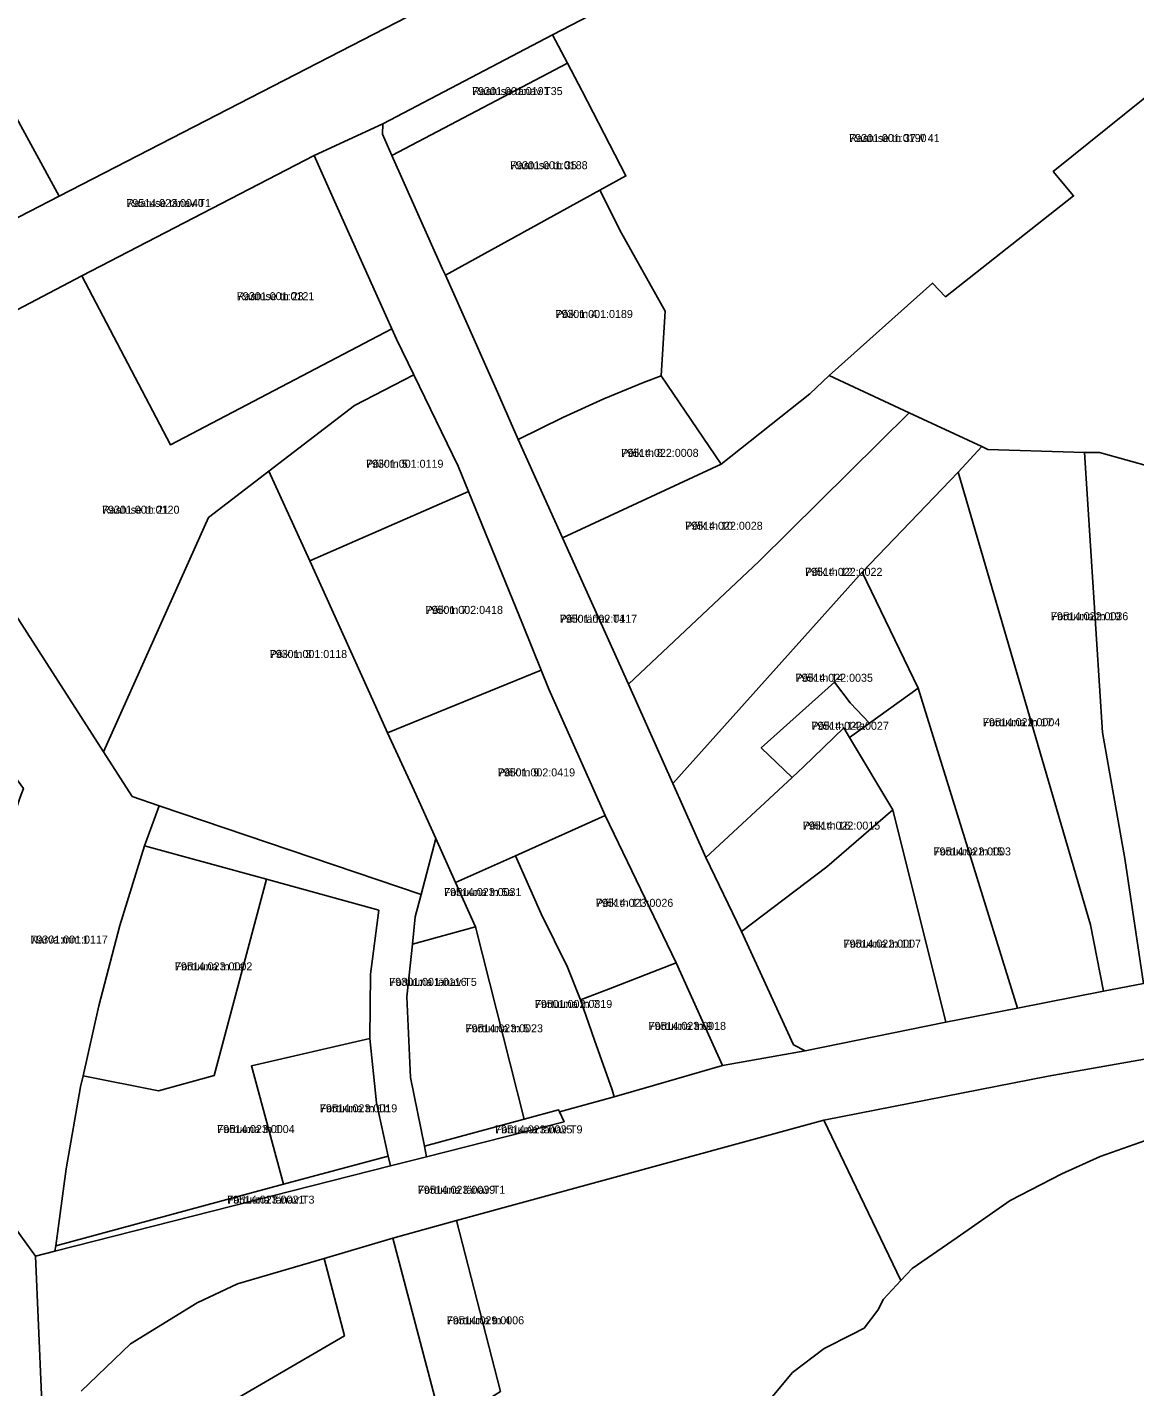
# Model space of a CAD drawing. Extents: x 643847 to 663718, y 6468443 to 6482775.
# Drawn here: x 659712.5 to 659919.9, y 6474325.6 to 6474580.3 of the extents above; entities that cross this region are included whole.
import ezdxf

# ---------------------------------------------------------------- set-up
doc = ezdxf.new("R2010")
doc.units = 0
for name, color, linetype in [('L_AADRESS', 7, 'Continuous'), ('PIIR', 7, 'Continuous'), ('TUNNUS', 7, 'Continuous')]:
    doc.layers.add(name, color=color, linetype=linetype)

msp = doc.modelspace()

# ---------------------------------------------------------------- linework, layer by layer
at = {"layer": 'PIIR'}
for points in [[(659718.45, 6474548.68), (659708.61, 6474566.81), (659691.61, 6474583.62), (659722.86, 6474600.49), (659761.01, 6474621.91), (659780.82, 6474642.9), (659791.31, 6474653.93), (659823.81, 6474671.64), (659868, 6474625.76)], [(659641.56, 6474491.04), (659637.8, 6474489.04), (659632.8, 6474483.37), (659628.58, 6474477.08), (659628.84, 6474467.52), (659610.28, 6474491.76), (659664.93, 6474519.95), (659670.26, 6474522.7), (659669.8, 6474523.59), (659718.45, 6474548.68), (659868, 6474625.76), (659870.42, 6474609.56), (659849.08, 6474598.75), (659810.89, 6474578.93), (659779.09, 6474562.24), (659766.23, 6474556.27), (659722.73, 6474533.78), (659688.52, 6474515.84), (659655.57, 6474498.43)], [(659813.65, 6474573.61), (659810.89, 6474578.93), (659849.08, 6474598.75), (659870.42, 6474609.56), (659889.23, 6474619.16), (659931.66, 6474575.03), (659904.67, 6474553.29), (659908.47, 6474548.74), (659884.49, 6474529.83), (659882.01, 6474532.4), (659862.69, 6474515.1), (659859.04, 6474511.66), (659842.47, 6474498.47), (659831.19, 6474514.99), (659831.99, 6474527.13), (659823.8, 6474541.72), (659819.75, 6474549.8), (659824.61, 6474552.46), (659816.39, 6474568.35)], [(659669.8, 6474523.59), (659670.26, 6474522.7), (659664.93, 6474519.95), (659649.62, 6474545.13), (659641.59, 6474556.38), (659654, 6474568.93), (659635.2, 6474591.86), (659658.94, 6474615.9), (659691.61, 6474583.62), (659708.61, 6474566.81), (659718.45, 6474548.68)], [(659779, 6474560.29), (659779.09, 6474562.24), (659810.89, 6474578.93), (659813.65, 6474573.61), (659780.77, 6474556.32)], [(659790.26, 6474535.01), (659780.77, 6474556.32), (659813.65, 6474573.61), (659816.39, 6474568.35), (659824.61, 6474552.46), (659819.75, 6474549.8), (659790.82, 6474533.85)], [(659877.65, 6474508.1), (659862.69, 6474515.1), (659882.01, 6474532.4), (659884.49, 6474529.83), (659908.47, 6474548.74), (659904.67, 6474553.29), (659931.66, 6474575.03), (659980.74, 6474523.92), (659974.83, 6474517.67), (659973.38, 6474516.18), (659962.6, 6474505), (659961.24, 6474503.45), (659964.68, 6474500.06), (659965.87, 6474501.23), (659970.02, 6474495.95), (659958.93, 6474485.13), (659949.27, 6474489.52), (659939.02, 6474492.17), (659928.14, 6474496.52), (659913.3, 6474500.68), (659910.53, 6474500.66), (659892.43, 6474501.24), (659891.25, 6474501.79)], [(659780.76, 6474523.85), (659769.78, 6474548.32), (659766.23, 6474556.27), (659779.09, 6474562.24), (659779, 6474560.29), (659780.77, 6474556.32), (659790.26, 6474535.01), (659790.82, 6474533.85), (659793.6, 6474527.55), (659800.57, 6474511.96), (659804.46, 6474503.08), (659812.71, 6474484.67), (659825.07, 6474457.24), (659833.39, 6474438.66), (659839.56, 6474424.76), (659846.25, 6474410.89), (659855.98, 6474389.68), (659858.2, 6474388.55), (659842.68, 6474385.78), (659834.02, 6474405.02), (659820.73, 6474432.65), (659810.18, 6474456.28), (659808.76, 6474459.84), (659805.23, 6474468.55), (659795.13, 6474493.33), (659793.2, 6474498.08), (659784.86, 6474515.23), (659781.67, 6474521.89)], [(659739.29, 6474502.1), (659722.73, 6474533.78), (659766.23, 6474556.27), (659769.78, 6474548.32), (659780.76, 6474523.85)], [(659793.6, 6474527.55), (659790.82, 6474533.85), (659819.75, 6474549.8), (659823.8, 6474541.72), (659831.99, 6474527.13), (659831.19, 6474514.99), (659827.93, 6474513.77), (659820.45, 6474510.72), (659812.8, 6474507.18), (659804.46, 6474503.08), (659800.57, 6474511.96)], [(659709.05, 6474483.92), (659688.52, 6474515.84), (659722.73, 6474533.78), (659739.29, 6474502.1), (659780.76, 6474523.85), (659781.67, 6474521.89), (659784.86, 6474515.23), (659773.78, 6474509.45), (659757.73, 6474497.17), (659746.41, 6474488.49), (659726.75, 6474444.58), (659703.88, 6474480.1)], [(659773.78, 6474509.45), (659784.86, 6474515.23), (659793.2, 6474498.08), (659795.13, 6474493.33), (659765.4, 6474480.34), (659757.73, 6474497.17)], [(659804.46, 6474503.08), (659812.8, 6474507.18), (659820.45, 6474510.72), (659827.93, 6474513.77), (659831.19, 6474514.99), (659842.47, 6474498.47), (659812.71, 6474484.67)], [(659812.71, 6474484.67), (659842.47, 6474498.47), (659859.04, 6474511.66), (659862.69, 6474515.1), (659877.65, 6474508.1), (659849.57, 6474480.29), (659825.07, 6474457.24)], [(659825.07, 6474457.24), (659849.57, 6474480.29), (659877.65, 6474508.1), (659891.25, 6474501.79), (659886.87, 6474496.97), (659868.88, 6474478.25), (659833.39, 6474438.66)], [(659921.56, 6474401.18), (659914.06, 6474399.73), (659911.65, 6474412.13), (659886.87, 6474496.97), (659891.25, 6474501.79), (659892.43, 6474501.24), (659910.53, 6474500.66), (659913.86, 6474448.19), (659918.06, 6474424.57)], [(659921.56, 6474401.18), (659918.06, 6474424.57), (659913.86, 6474448.19), (659910.53, 6474500.66), (659913.3, 6474500.68), (659928.14, 6474496.52), (659929.68, 6474413.05), (659931.74, 6474402.98)], [(659789.03, 6474428.31), (659786.27, 6474417.85), (659737.18, 6474434.47), (659732.13, 6474436.2), (659726.75, 6474444.58), (659746.41, 6474488.49), (659757.73, 6474497.17), (659765.4, 6474480.34), (659777.22, 6474454.22), (659779.97, 6474448.11), (659784.93, 6474437.3)], [(659897.97, 6474396.54), (659879.37, 6474456.49), (659868.88, 6474478.25), (659886.87, 6474496.97), (659911.65, 6474412.13), (659914.06, 6474399.73)], [(659765.4, 6474480.34), (659795.13, 6474493.33), (659805.23, 6474468.55), (659808.76, 6474459.84), (659779.97, 6474448.11), (659777.22, 6474454.22)], [(659717.65, 6474351), (659714.05, 6474350.08), (659695.85, 6474375.17), (659699.49, 6474393.95), (659704.02, 6474412.53), (659709.39, 6474430.82), (659711.16, 6474436.05), (659711.77, 6474437.71), (659688.95, 6474469.1), (659703.88, 6474480.1), (659726.75, 6474444.58), (659732.13, 6474436.2), (659737.18, 6474434.47), (659734.44, 6474426.92), (659729.82, 6474412), (659725.87, 6474396.95), (659722.94, 6474383.87), (659722.44, 6474381.8), (659719.77, 6474366.43), (659717.81, 6474352)], [(659839.56, 6474424.76), (659833.39, 6474438.66), (659868.88, 6474478.25), (659879.37, 6474456.49), (659870.24, 6474449.96), (659866.62, 6474453.72), (659863.66, 6474457.6), (659849.95, 6474445.31), (659855.76, 6474439.77)], [(659779.97, 6474448.11), (659808.76, 6474459.84), (659810.18, 6474456.28), (659820.73, 6474432.65), (659803.94, 6474425.09), (659792.7, 6474420.07), (659789.03, 6474428.31), (659784.93, 6474437.3)], [(659866.5, 6474447.25), (659865.42, 6474449.08), (659857.87, 6474441.73), (659855.76, 6474439.77), (659849.95, 6474445.31), (659863.66, 6474457.6), (659866.62, 6474453.72), (659870.24, 6474449.96)], [(659884.51, 6474393.91), (659874.59, 6474433.72), (659866.5, 6474447.25), (659870.24, 6474449.96), (659879.37, 6474456.49), (659897.97, 6474396.54)], [(659839.56, 6474424.76), (659855.76, 6474439.77), (659857.87, 6474441.73), (659865.42, 6474449.08), (659866.5, 6474447.25), (659874.59, 6474433.72), (659862.23, 6474423), (659846.25, 6474410.89)], [(659787.29, 6474368.68), (659780.5, 6474366.96), (659780.07, 6474368.82), (659777.9, 6474378.79), (659776.67, 6474390.82), (659776.78, 6474402.88), (659778.31, 6474414.88), (659757.32, 6474420.68), (659734.44, 6474426.92), (659737.18, 6474434.47), (659786.27, 6474417.85), (659785.16, 6474413.64), (659784.64, 6474408.54), (659783.6, 6474398.63), (659784.29, 6474383.55), (659786.89, 6474370.66)], [(659858.2, 6474388.55), (659855.98, 6474389.68), (659846.25, 6474410.89), (659862.23, 6474423), (659874.59, 6474433.72), (659884.51, 6474393.91)], [(659820.73, 6474432.65), (659834.02, 6474405.02), (659821.34, 6474400.09), (659816.09, 6474398.08), (659813.66, 6474404.23), (659808.73, 6474414.18), (659803.94, 6474425.09)], [(659737.07, 6474381.04), (659722.94, 6474383.87), (659725.87, 6474396.95), (659729.82, 6474412), (659734.44, 6474426.92), (659757.32, 6474420.68), (659747.48, 6474383.9)], [(659796.44, 6474411.78), (659784.64, 6474408.54), (659785.16, 6474413.64), (659786.27, 6474417.85), (659789.03, 6474428.31), (659792.7, 6474420.07)], [(659811.99, 6474377.46), (659805.54, 6474375.76), (659796.44, 6474411.78), (659792.7, 6474420.07), (659803.94, 6474425.09), (659808.73, 6474414.18), (659813.66, 6474404.23), (659816.09, 6474398.08), (659818.7, 6474390.53), (659822.02, 6474381.21), (659822.41, 6474379.89), (659812.17, 6474377.1)], [(659717.81, 6474352), (659719.77, 6474366.43), (659722.44, 6474381.8), (659722.94, 6474383.87), (659737.07, 6474381.04), (659747.48, 6474383.9), (659757.32, 6474420.68), (659778.31, 6474414.88), (659776.78, 6474402.88), (659776.67, 6474390.82), (659754.46, 6474385.74), (659760.47, 6474363.54)], [(659805.54, 6474375.76), (659786.89, 6474370.66), (659784.29, 6474383.55), (659783.6, 6474398.63), (659784.64, 6474408.54), (659796.44, 6474411.78)], [(659829.76, 6474382.06), (659822.41, 6474379.89), (659822.02, 6474381.21), (659818.7, 6474390.53), (659816.09, 6474398.08), (659821.34, 6474400.09), (659834.02, 6474405.02), (659842.68, 6474385.78)], [(659760.47, 6474363.54), (659754.46, 6474385.74), (659776.67, 6474390.82), (659777.9, 6474378.79), (659780.07, 6474368.82)], [(659813.02, 6474375.25), (659787.29, 6474368.68), (659786.89, 6474370.66), (659805.54, 6474375.76), (659811.99, 6474377.46), (659812.17, 6474377.1)], [(659717.65, 6474351), (659717.81, 6474352), (659760.47, 6474363.54), (659780.07, 6474368.82), (659780.5, 6474366.96)], [(659792.88, 6474356.72), (659801.11, 6474324.73), (659790.31, 6474317.92), (659780.97, 6474353.46)], [(659768.08, 6474349.64), (659780.97, 6474353.46), (659790.31, 6474317.92), (659741.84, 6474287.35), (659731.11, 6474305.41), (659738.86, 6474315.87), (659771.89, 6474335.12)]]:
    msp.add_lwpolyline(points, close=True, dxfattribs=at)
for points in [[(659546.26, 6474583.84), (659569.14, 6474548.74), (659579.27, 6474535.27), (659597.48, 6474509.71), (659610.28, 6474491.76), (659628.84, 6474467.52), (659649.08, 6474439.63), (659695.85, 6474375.17), (659714.05, 6474350.08), (659715.7, 6474311.08)], [(659715.7, 6474311.08), (659714.05, 6474350.08), (659717.65, 6474351), (659780.5, 6474366.96), (659787.29, 6474368.68), (659813.02, 6474375.25), (659812.17, 6474377.1), (659822.41, 6474379.89), (659829.76, 6474382.06), (659842.68, 6474385.78), (659858.2, 6474388.55), (659884.51, 6474393.91), (659897.97, 6474396.54), (659914.06, 6474399.73), (659921.56, 6474401.18)], [(660066.71, 6474392.34), (660042.62, 6474397.43), (660021.01, 6474399.18), (660011.24, 6474399.01), (659975.96, 6474395.11), (659949.34, 6474391.84), (659903.72, 6474383.81), (659861.7, 6474375.53), (659792.88, 6474356.72), (659780.97, 6474353.46), (659768.08, 6474349.64), (659751.85, 6474344.89), (659744.33, 6474341.3), (659731.83, 6474333.62), (659722.57, 6474324.74)], [(659921.94, 6474371.72), (659913.44, 6474368.76), (659906.24, 6474365.52), (659896.57, 6474360.52), (659886.67, 6474353.56), (659878.21, 6474347.78), (659876.11, 6474345.51), (659861.7, 6474375.53), (659903.72, 6474383.81), (659949.34, 6474391.84)], [(659801.11, 6474324.73), (659792.88, 6474356.72), (659861.7, 6474375.53), (659876.11, 6474345.51), (659872.86, 6474342.01), (659871.79, 6474339.96), (659869.25, 6474336.6), (659866.93, 6474335.4), (659861.73, 6474332.76), (659855.8, 6474328.25), (659850.43, 6474321.81)], [(659850.43, 6474321.81), (659855.8, 6474328.25), (659861.73, 6474332.76), (659866.93, 6474335.4), (659869.25, 6474336.6), (659871.79, 6474339.96), (659872.86, 6474342.01), (659876.11, 6474345.51), (659878.21, 6474347.78), (659886.67, 6474353.56), (659896.57, 6474360.52), (659906.24, 6474365.52), (659913.44, 6474368.76), (659921.94, 6474371.72)], [(659722.57, 6474324.74), (659731.83, 6474333.62), (659744.33, 6474341.3), (659751.85, 6474344.89), (659768.08, 6474349.64), (659771.89, 6474335.12), (659738.86, 6474315.87)]]:
    msp.add_lwpolyline(points, dxfattribs=at)

# ---------------------------------------------------------------- texts
at = {"layer": 'L_AADRESS'}
for s, p in [('Raatuse tänav T35', (659795.81, 6474567.62)), ('Raatuse tn 37 // 41', (659866.43, 6474558.82)), ('Raatuse tn 35', (659802.94, 6474553.73)), ('Raatuse tänav T1', (659731.05, 6474546.64)), ('Raatuse tn 23', (659751.75, 6474529.19)), ('Põik tn 4', (659811.41, 6474525.85)), ('Põik tn 8', (659823.73, 6474499.83)), ('Põik tn 5', (659775.93, 6474497.79)), ('Raatuse tn 21', (659726.49, 6474489.18)), ('Põik tn 10', (659835.73, 6474486.17)), ('Põik tn 12', (659858.16, 6474477.54)), ('Põik tn 7', (659787.08, 6474470.41)), ('Põik tänav T1', (659812.21, 6474468.75)), ('Fortuuna tn 19', (659904.21, 6474469.22)), ('Põik tn 3', (659757.89, 6474462.14)), ('Põik tn 14', (659856.38, 6474457.69)), ('Põik tn 14a', (659859.36, 6474448.69)), ('Fortuuna tn 17', (659891.47, 6474449.36)), ('Põik tn 9', (659800.59, 6474439.96)), ('Põik tn 16', (659857.74, 6474429.99)), ('Fortuuna tn 15', (659882.23, 6474425.15)), ('Fortuuna tn 5a', (659790.54, 6474417.54)), ('Põik tn 11', (659818.98, 6474415.52)), ('Narva mnt 1', (659713.07, 6474408.64)), ('Fortuuna tn 11', (659865.38, 6474407.87)), ('Fortuuna tn 1a', (659740.13, 6474403.62)), ('Fortuuna tänav T5', (659780.29, 6474400.71)), ('Fortuuna tn 7', (659807.55, 6474396.57)), ('Fortuuna tn 5', (659794.57, 6474392.01)), ('Fortuuna tn 9', (659828.86, 6474392.46)), ('Fortuuna tn 1b', (659767.27, 6474377.02)), ('Fortuuna tn 1', (659748.06, 6474373.13)), ('Fortuuna tänav T9', (659800.09, 6474373.07)), ('Fortuuna tänav T1', (659785.63, 6474361.75)), ('Fortuuna tänav T3', (659749.89, 6474359.91)), ('Fortuuna tn 4', (659791.04, 6474337.3))]:
    msp.add_text(s, height=1.5, dxfattribs=at).set_placement(p)
at = {"layer": 'TUNNUS'}
for s, p in [('79301:001:0191', (659795.81, 6474567.62)), ('79301:001:0190', (659866.43, 6474558.82)), ('79301:001:0188', (659802.94, 6474553.73)), ('79514:023:0040', (659731.05, 6474546.64)), ('79301:001:0121', (659751.75, 6474529.19)), ('79301:001:0189', (659811.41, 6474525.85)), ('79514:022:0008', (659823.73, 6474499.83)), ('79301:001:0119', (659775.93, 6474497.79)), ('79301:001:0120', (659726.49, 6474489.18)), ('79514:022:0028', (659835.73, 6474486.17)), ('79514:022:0022', (659858.16, 6474477.54)), ('79501:002:0418', (659787.08, 6474470.41)), ('79501:002:0417', (659812.21, 6474468.75)), ('79514:022:0036', (659904.21, 6474469.22)), ('79301:001:0118', (659757.89, 6474462.14)), ('79514:022:0035', (659856.38, 6474457.69)), ('79514:022:0027', (659859.36, 6474448.69)), ('79514:022:0004', (659891.47, 6474449.36)), ('79501:002:0419', (659800.59, 6474439.96)), ('79514:022:0015', (659857.74, 6474429.99)), ('79514:022:0003', (659882.23, 6474425.15)), ('79514:023:0031', (659790.54, 6474417.54)), ('79514:023:0026', (659818.98, 6474415.52)), ('79301:001:0117', (659713.07, 6474408.64)), ('79514:022:0007', (659865.38, 6474407.87)), ('79514:023:0002', (659740.13, 6474403.62)), ('79301:001:0116', (659780.29, 6474400.71)), ('79501:002:0319', (659807.55, 6474396.57)), ('79514:023:0023', (659794.57, 6474392.01)), ('79514:023:0018', (659828.86, 6474392.46)), ('79514:023:0019', (659767.27, 6474377.02)), ('79514:023:0004', (659748.06, 6474373.13)), ('79514:023:0025', (659800.09, 6474373.07)), ('79514:023:0039', (659785.63, 6474361.75)), ('79514:023:0021', (659749.89, 6474359.91)), ('79514:029:0006', (659791.04, 6474337.3))]:
    msp.add_text(s, height=1.5, dxfattribs=at).set_placement(p)

doc.saveas('drawing.dxf')
